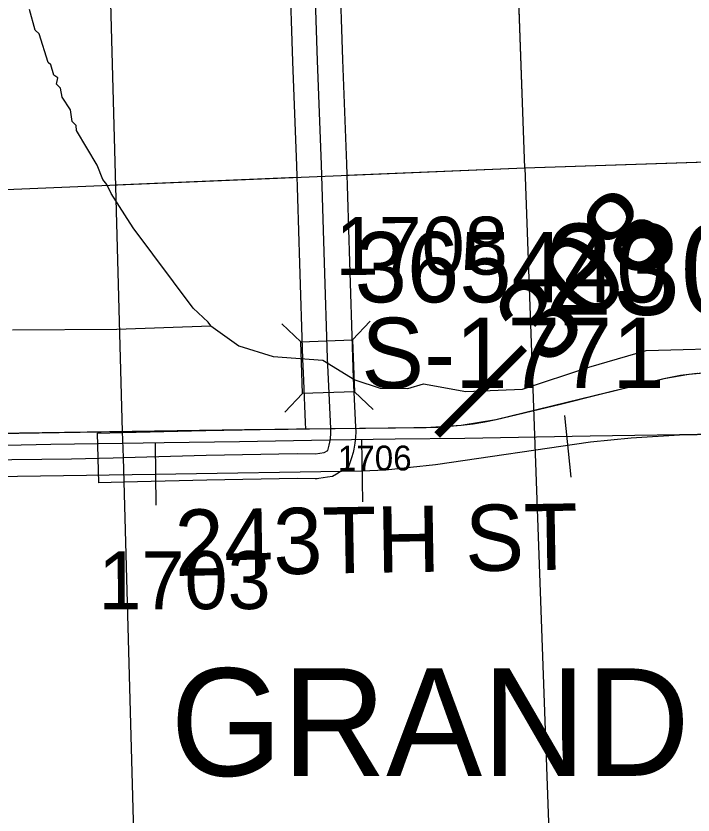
# Model space of a CAD drawing. Extents: x 128.7 to 185.5, y -21.4 to 12.6.
# Drawn here: x 147.624 to 148.442, y -10.071 to -9.105 of the extents above; entities that cross this region are included whole.
import ezdxf

# ---------------------------------------------------------------- set-up
doc = ezdxf.new("R2010")
doc.units = 0
for name, color, linetype in [('tdCoCityStreetMajor', 7, 'Continuous'), ('tdCoCorpBndry', 7, 'Continuous'), ('tdCoCorpTxt', 7, 'Continuous'), ('tdCoHydroRiver', 7, 'Continuous'), ('tdCoPriCL', 7, 'Continuous'), ('tdCoPrimary', 7, 'Continuous'), ('tdCoPriNonDiv', 7, 'Continuous'), ('tdCoPriNonDivCL', 7, 'Continuous'), ('tdCoRRCL', 7, 'Continuous'), ('tdCoSecRdNmbr', 7, 'Continuous'), ('tdCoSecRdTxt', 7, 'Continuous'), ('tdCoSecRteBand', 7, 'Continuous'), ('tdCoSecRteCL', 7, 'Continuous'), ('tdCoSectLine', 7, 'Continuous'), ('tdCoSectLinePart', 7, 'Continuous'), ('tdCoStrucPriMaintName', 7, 'Continuous'), ('tdCoStrucSec', 7, 'Continuous'), ('tdCoStrucSecCoName', 7, 'Continuous'), ('tdCoStrucSecFHWANum', 7, 'Continuous'), ('tdCoSurfGravel', 7, 'Continuous'), ('tdStHwyPriRefPost1', 7, 'Continuous')]:
    doc.layers.add(name, color=color, linetype=linetype)

msp = doc.modelspace()

# ---------------------------------------------------------------- linework, layer by layer
at = {"layer": 'tdCoCityStreetMajor'}
msp.add_lwpolyline([(147.25407, -9.64803), (147.28603, -9.64638), (147.33456, -9.64549), (147.3531, -9.64515), (147.41501, -9.64353), (147.44755, -9.64268), (147.58245, -9.6412), (147.69096, -9.63997), (147.74104, -9.63868), (147.75305, -9.63837)], dxfattribs=at)
at = {"layer": 'tdCoCorpBndry'}
msp.add_lwpolyline([(146.2705, -10.12899), (146.26606, -9.98029), (146.26409, -9.89743), (146.24558, -9.3614), (146.24361, -9.28299), (146.24224, -9.25211), (146.23904, -9.1399), (146.23848, -9.12275), (147.23415, -9.08036), (147.737, -9.05895), (147.75219, -9.60713), (147.75305, -9.63837), (147.77171, -10.31204)], dxfattribs=at)
at = {"layer": 'tdCoHydroRiver'}
for points in [[(147.85912, -9.47942), (147.85582, -9.47479), (147.83791, -9.45802), (147.76529, -9.36097), (147.73866, -9.31923), (147.73358, -9.30835), (147.72863, -9.3022), (147.72176, -9.28506), (147.69672, -9.24327), (147.69651, -9.23697), (147.69163, -9.23239), (147.68959, -9.21825), (147.67961, -9.2028), (147.67767, -9.19181), (147.67279, -9.18724), (147.67411, -9.17931), (147.66927, -9.1763), (147.66571, -9.1638), (147.66245, -9.16075), (147.65185, -9.12638), (147.64697, -9.1218), (147.63984, -9.09678)], [(147.61939, -9.48412), (147.74561, -9.48314), (147.85912, -9.47942), (147.89306, -9.50355), (147.93452, -9.5164), (147.99464, -9.52074), (148.0333, -9.54473), (148.06386, -9.55458), (148.09727, -9.55487), (148.11617, -9.5494), (148.16739, -9.55846), (148.2357, -9.55582), (148.31595, -9.52904), (148.38521, -9.50892), (148.50433, -9.50577)]]:
    msp.add_lwpolyline(points, dxfattribs=at)
at = {"layer": 'tdCoPriCL'}
msp.add_lwpolyline([(147.60231, -9.60926), (147.67531, -9.60841), (147.75181, -9.60713), (147.7535, -9.6071), (147.79294, -9.60644), (147.89972, -9.60446), (147.95225, -9.60422), (148.00372, -9.60351), (148.07333, -9.60241), (148.11891, -9.60203), (148.13315, -9.6016), (148.14738, -9.60071), (148.16157, -9.59937), (148.17571, -9.59757), (148.18979, -9.59533), (148.20379, -9.59263), (148.23429, -9.58527), (148.24924, -9.58166), (148.28147, -9.57388), (148.32931, -9.56205), (148.40674, -9.54306), (148.41679, -9.5409), (148.43708, -9.5376), (148.45755, -9.53566)], dxfattribs=at)
at = {"layer": 'tdCoPrimary'}
for points in [[(147.60269, -9.60926), (147.67569, -9.60841), (147.75219, -9.60713), (147.79332, -9.60644), (147.9001, -9.60446), (147.95263, -9.60422), (148.0041, -9.60351), (148.04239, -9.60298), (148.07371, -9.60241), (148.10503, -9.602), (148.11929, -9.60203), (148.13353, -9.6016), (148.14776, -9.60071), (148.16195, -9.59937), (148.17609, -9.59757), (148.19017, -9.59533), (148.20417, -9.59263), (148.28185, -9.57388), (148.32969, -9.56205), (148.40712, -9.54306), (148.41717, -9.5409), (148.42729, -9.53908), (148.43746, -9.5376), (148.44768, -9.53646)], [(147.75219, -9.60713), (147.75219, -9.60713), (147.79332, -9.60644), (147.9001, -9.60446), (147.95263, -9.60422), (148.0041, -9.60351), (148.04239, -9.60298), (148.07371, -9.60241), (148.10503, -9.602), (148.11929, -9.60203), (148.13353, -9.6016), (148.14776, -9.60071), (148.16195, -9.59937), (148.17609, -9.59757), (148.19017, -9.59533), (148.20417, -9.59263), (148.28185, -9.57388), (148.32969, -9.56205), (148.40712, -9.54306), (148.41717, -9.5409), (148.42729, -9.53908), (148.43746, -9.5376), (148.44768, -9.53646)], [(147.75219, -9.60713), (147.75219, -9.60713), (147.79332, -9.60644), (147.9001, -9.60446), (147.95263, -9.60422), (148.0041, -9.60351), (148.04239, -9.60298), (148.07371, -9.60241), (148.10503, -9.602), (148.11929, -9.60203), (148.13353, -9.6016), (148.14776, -9.60071), (148.16195, -9.59937), (148.17609, -9.59757), (148.19017, -9.59533), (148.20417, -9.59263), (148.28185, -9.57388), (148.32969, -9.56205), (148.40712, -9.54306), (148.41717, -9.5409), (148.42729, -9.53908), (148.43746, -9.5376), (148.44768, -9.53646)], [(147.54523, -9.61014), (147.60269, -9.60926), (147.67569, -9.60841), (147.75219, -9.60713)], [(147.54523, -9.61014), (147.60269, -9.60926), (147.67569, -9.60841), (147.75219, -9.60713)]]:
    msp.add_lwpolyline(points, dxfattribs=at)
at = {"layer": 'tdCoPriNonDiv'}
msp.add_lwpolyline([(146.58605, -9.34997), (147.0045, -9.33622), (147.04234, -9.33607), (147.077, -9.33988), (147.11647, -9.3497), (147.14363, -9.36008), (147.17585, -9.3764), (147.20176, -9.39337), (147.22553, -9.41321), (147.31206, -9.50755), (147.33726, -9.53417), (147.36512, -9.55798), (147.39689, -9.57783), (147.42558, -9.59138), (147.45567, -9.60143), (147.48691, -9.60752), (147.51869, -9.6102), (147.89972, -9.60446), (148.11891, -9.60203), (148.16157, -9.59937), (148.20379, -9.59263), (148.40674, -9.54306), (148.43708, -9.5376), (148.48544, -9.53313)], dxfattribs=at)
at = {"layer": 'tdCoPriNonDivCL'}
msp.add_lwpolyline([(147.60231, -9.60926), (147.67531, -9.60841), (147.75181, -9.60713), (147.75181, -9.60713), (147.79294, -9.60644), (147.89972, -9.60446), (147.95225, -9.60422), (148.00372, -9.60351), (148.04201, -9.60298), (148.07333, -9.60241), (148.10465, -9.602), (148.11891, -9.60203), (148.13315, -9.6016), (148.14738, -9.60071), (148.16157, -9.59937), (148.17571, -9.59757), (148.18979, -9.59533), (148.20379, -9.59263), (148.28147, -9.57388), (148.32931, -9.56205), (148.40674, -9.54306), (148.4168, -9.5409), (148.42691, -9.53908), (148.43708, -9.5376), (148.4473, -9.53646)], dxfattribs=at)
msp.add_lwpolyline([(147.60231, -9.60926), (147.67531, -9.60841), (147.75181, -9.60713), (147.75181, -9.60713), (147.79294, -9.60644), (147.89972, -9.60446), (147.95225, -9.60422), (148.00372, -9.60351), (148.04201, -9.60298), (148.07333, -9.60241), (148.10465, -9.602), (148.11891, -9.60203), (148.13315, -9.6016), (148.14738, -9.60071), (148.16157, -9.59937), (148.17571, -9.59757), (148.18979, -9.59533), (148.20379, -9.59263), (148.28147, -9.57388), (148.32931, -9.56205), (148.40674, -9.54306), (148.4168, -9.5409), (148.42691, -9.53908), (148.43708, -9.5376), (148.4473, -9.53646)], dxfattribs=at)
at = {"layer": 'tdCoRRCL'}
for p, q in [((148.29485, -9.66234), (148.28702, -9.58775)), ((147.79297, -9.69606), (147.7922, -9.62107)), ((148.04275, -9.69219), (148.04175, -9.6172))]:
    msp.add_line(p, q, dxfattribs=at)
for points in [[(148.51174, -9.60963), (148.42576, -9.6112), (148.31776, -9.61277), (148.16624, -9.6154), (148.08183, -9.61644), (148.00267, -9.61749), (147.89388, -9.61933), (147.80265, -9.6209), (147.7522, -9.62141), (147.66568, -9.62288), (147.61234, -9.62378), (147.48101, -9.62562), (147.4097, -9.62693), (147.25976, -9.62929), (147.20965, -9.63006), (147.20838, -9.63008), (147.12266, -9.63165), (147.08989, -9.63218), (147.02645, -9.63322), (146.95017, -9.63401), (146.84584, -9.63584), (146.7402, -9.63742)], [(146.7402, -9.63742), (146.84584, -9.63584), (146.95017, -9.63401), (147.02645, -9.63322), (147.08989, -9.63218), (147.12266, -9.63165), (147.20838, -9.63008), (147.20965, -9.63006), (147.25976, -9.62929), (147.29421, -9.62898), (147.32748, -9.63048), (147.38354, -9.63646), (147.45044, -9.64805), (147.51361, -9.66151), (147.54218, -9.6622), (147.79198, -9.6586), (148.04207, -9.65459), (148.07034, -9.65346), (148.1307, -9.64706), (148.31796, -9.61958), (148.3673, -9.61453), (148.42576, -9.6112), (148.51174, -9.60963)]]:
    msp.add_lwpolyline(points, dxfattribs=at)
at = {"layer": 'tdCoSecRteBand'}
msp.add_lwpolyline([(148.01459, -9.04669), (148.01828, -9.15783), (148.02297, -9.28329), (148.02297, -9.28338), (148.02297, -9.28348), (148.02667, -9.40208), (148.03037, -9.51711), (148.0314, -9.54264), (148.03361, -9.59349), (148.03406, -9.6019), (148.03434, -9.60715), (148.03446, -9.60945), (148.03423, -9.61174), (148.03349, -9.61914), (148.0334, -9.62012), (148.03324, -9.62109), (148.032, -9.62848), (148.03167, -9.63046), (148.03108, -9.63237), (148.02911, -9.63879), (148.02569, -9.64991), (148.01565, -9.65582), (148.01122, -9.65843), (148.00612, -9.66143), (148.00025, -9.66227), (147.98989, -9.66375), (147.98762, -9.66408), (147.98532, -9.66405), (147.96356, -9.66381), (147.85437, -9.66577), (147.75382, -9.66836), (147.72383, -9.66913), (147.72229, -9.60915), (147.75228, -9.60838), (147.85294, -9.60579), (147.85306, -9.60578), (147.85318, -9.60578), (147.96292, -9.60381), (147.96335, -9.6038), (147.96379, -9.60381), (147.97408, -9.60392), (147.97369, -9.59655), (147.97368, -9.5964), (147.97367, -9.59625), (147.97145, -9.5452), (147.97145, -9.54516), (147.97145, -9.54511), (147.97041, -9.51941), (147.9704, -9.51928), (147.9704, -9.51916), (147.9667, -9.40399), (147.9667, -9.40398), (147.9667, -9.40396), (147.963, -9.28544), (147.95832, -9.16001), (147.95832, -9.15995), (147.95832, -9.15988), (147.95462, -9.04867)], dxfattribs=at)
at = {"layer": 'tdCoSecRteCL'}
msp.add_lwpolyline([(147.75305, -9.63837), (147.85372, -9.63578), (147.96346, -9.6338), (147.98565, -9.63405), (147.99601, -9.63257), (148.00044, -9.62996), (148.00241, -9.62355), (148.00364, -9.61615), (148.00438, -9.60876), (148.0041, -9.60351), (148.00364, -9.59495), (148.00142, -9.5439), (148.00039, -9.51819), (147.99669, -9.40303), (147.99299, -9.28441), (147.9883, -9.15889), (147.9846, -9.04767), (147.9809, -8.93176), (147.97893, -8.88861), (147.97548, -8.76259), (147.97129, -8.65236), (147.9666, -8.52462), (147.96265, -8.3912), (147.95988, -8.29646)], dxfattribs=at)
at = {"layer": 'tdCoSectLine'}
for points in [[(148.23852, -9.28814), (148.20303, -8.28793)], [(148.23852, -9.28814), (149.24334, -9.25523)], [(147.2444, -9.32956), (148.23852, -9.28814)], [(148.23852, -9.28814), (148.27516, -10.29153)]]:
    msp.add_lwpolyline(points, dxfattribs=at)
at = {"layer": 'tdCoSectLinePart'}
for points in [[(148.23852, -9.28814), (148.20409, -8.31789)], [(148.23852, -9.28814), (149.21353, -9.2562)], [(148.02297, -9.29712), (148.23852, -9.28814)], [(148.23852, -9.28814), (148.27516, -10.29153)], [(147.74354, -9.30876), (147.96301, -9.29962)]]:
    msp.add_lwpolyline(points, dxfattribs=at)
at = {"layer": 'tdCoStrucSec'}
for p, q in [((147.96799, -9.49842), (147.94514, -9.47703)), ((148.03056, -9.49634), (148.05194, -9.47348)), ((147.97007, -9.56098), (147.94869, -9.58384)), ((148.03264, -9.55891), (148.05549, -9.58029))]:
    msp.add_line(p, q, dxfattribs=at)
msp.add_lwpolyline([(147.96799, -9.49842), (148.03056, -9.49634), (148.03264, -9.55891), (147.97007, -9.56098)], close=True, dxfattribs=at)
at = {"layer": 'tdCoSurfGravel'}
for points in [[(148.0041, -9.60351), (148.00364, -9.59495), (148.00142, -9.5439), (148.00039, -9.51819), (147.99669, -9.40303), (147.99299, -9.28441), (147.9883, -9.15889), (147.9846, -9.04767), (147.9809, -8.93176), (147.97893, -8.88861), (147.97548, -8.76259), (147.97129, -8.65236), (147.9666, -8.52462), (147.96265, -8.3912), (147.95988, -8.29646)], [(147.75305, -9.63837), (147.85372, -9.63578), (147.96346, -9.6338), (147.98565, -9.63405), (147.99601, -9.63257), (148.00044, -9.62996), (148.00241, -9.62355), (148.00364, -9.61615), (148.00438, -9.60876), (148.0041, -9.60351)]]:
    msp.add_lwpolyline(points, dxfattribs=at)

# ---------------------------------------------------------------- texts
at = {"layer": 'tdCoCorpTxt'}
msp.add_text('GRAND MOUND', height=0.13, dxfattribs=at).set_placement((147.81035, -10.02338))
at = {"layer": 'tdCoSecRdNmbr'}
for s, height, rotation, p in [('1708', 0.07, 0.1122, (148.00997, -9.41768)), ('1706', 0.03, 0.11444, (148.01267, -9.65423)), ('1703', 0.07, 0.11199, (147.72331, -9.82205))]:
    msp.add_text(s, height=height, rotation=rotation, dxfattribs=at).set_placement(p)
at = {"layer": 'tdCoSecRdTxt'}
msp.add_text('243TH ST', height=0.08, rotation=0.93002, dxfattribs=at).set_placement((147.81615, -9.7817))
at = {"layer": 'tdCoStrucPriMaintName'}
msp.add_text('23086S030', height=0.11, dxfattribs=at).set_placement((148.26312, -9.46592))
msp.add_text('23086S030', height=0.11, dxfattribs=at).set_placement((148.26312, -9.46592))
msp.add_text('23086S030', height=0.11, dxfattribs=at).set_placement((148.26312, -9.46592))
at = {"layer": 'tdCoStrucSecCoName'}
msp.add_text('S-1771', height=0.085, dxfattribs=at).set_placement((148.04104, -9.55444))
at = {"layer": 'tdCoStrucSecFHWANum'}
msp.add_text('365440', height=0.085, dxfattribs=at).set_placement((148.03304, -9.45085))
at = {"layer": 'tdStHwyPriRefPost1'}
msp.add_text('‒‒308', height=0.1, rotation=45, dxfattribs=at).set_placement((148.15891, -9.63724))

doc.saveas('drawing.dxf')
